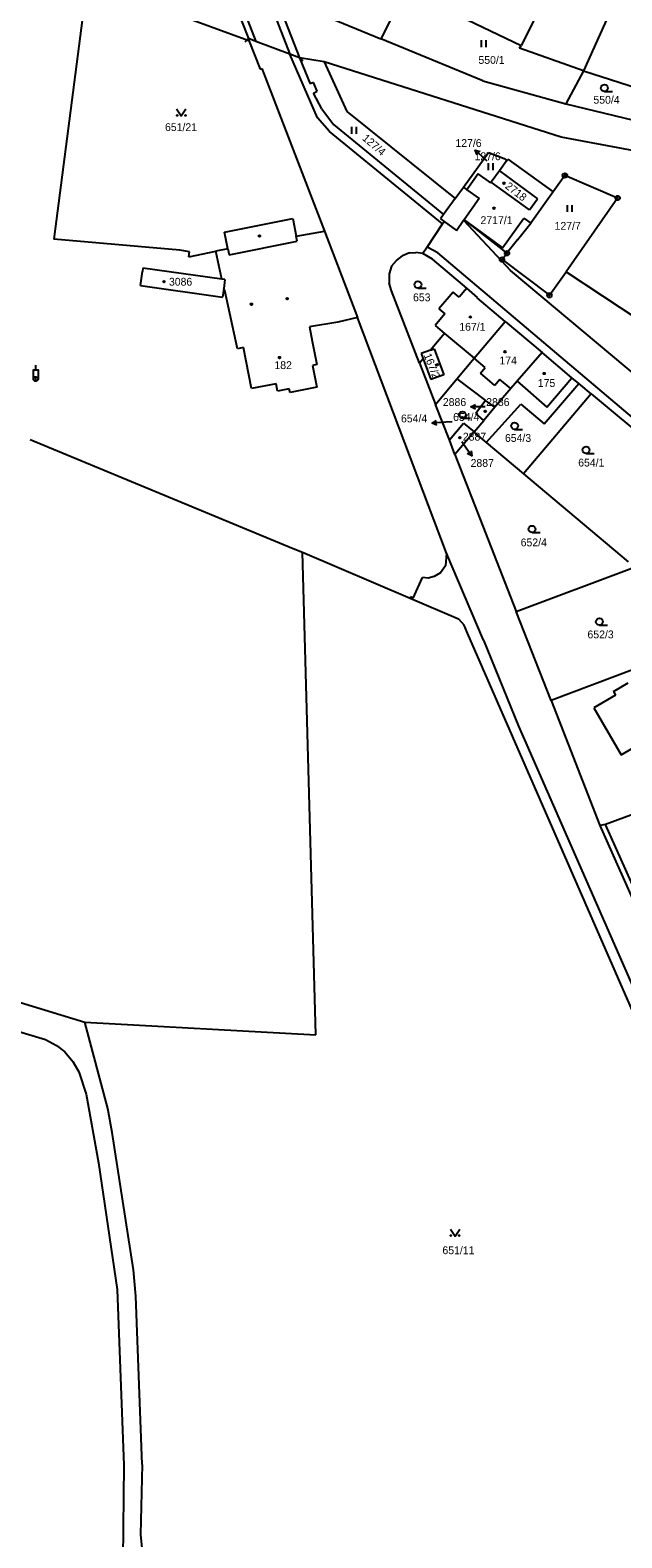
# Model space of a CAD drawing. Extents: x -735249 to -729401, y -1124843 to -1121828.
# Drawn here: x -734620.3 to -734491.8, y -1123427 to -1123099.8 of the extents above; entities that cross this region are included whole.
import ezdxf

# ---------------------------------------------------------------- set-up
doc = ezdxf.new("R2010")
doc.units = 0
for name, color, linetype in [('Vrstva 1', 7, 'Continuous'), ('Vrstva 16', 7, 'Continuous'), ('Vrstva 18', 7, 'Continuous'), ('Vrstva 19', 7, 'Continuous'), ('Vrstva 25', 7, 'Continuous'), ('Vrstva 4', 7, 'Continuous')]:
    doc.layers.add(name, color=color, linetype=linetype)

msp = doc.modelspace()

# ---------------------------------------------------------------- linework, layer by layer
at = {"layer": 'Vrstva 1'}
for points in [[(-734501.08, -1123077.95), (-734513.72, -1123103.12)], [(-734488.65, -1123083.07), (-734500.17, -1123108.63)], [(-734607.94, -1123089.26), (-734615.15, -1123145.2)], [(-734597.77, -1123092.9), (-734572.79, -1123102.09)], [(-734538.78, -1123091.09), (-734544.16, -1123101.7)], [(-734538.78, -1123091.09), (-734513.72, -1123103.12)], [(-734556.34, -1123096.69), (-734544.16, -1123101.7)], [(-734571.27, -1123102.25), (-734572.91, -1123101.63)], [(-734572.79, -1123102.09), (-734572.91, -1123101.63)], [(-734572.79, -1123102.09), (-734570.33, -1123108.26)], [(-734563.88, -1123105.04), (-734571.27, -1123102.25)], [(-734521.98, -1123110.83), (-734544.16, -1123101.7)], [(-734514.03, -1123103.74), (-734513.72, -1123103.12)], [(-734561.78, -1123105.83), (-734563.88, -1123105.04)], [(-734561.78, -1123105.83), (-734559.47, -1123111.48)], [(-734556.43, -1123106.66), (-734561.78, -1123105.83)], [(-734556.43, -1123106.66), (-734551.51, -1123117.45)], [(-734505.01, -1123123.05), (-734556.43, -1123106.66)], [(-734500.17, -1123108.63), (-734514.03, -1123103.74)], [(-734570.33, -1123108.26), (-734570, -1123108.13)], [(-734570, -1123108.13), (-734556.41, -1123143.42)], [(-734500.17, -1123108.63), (-734504.01, -1123115.82)], [(-734500.17, -1123108.63), (-734486.39, -1123113.07)], [(-734558.79, -1123111.18), (-734559.47, -1123111.48)], [(-734557.97, -1123113.06), (-734558.79, -1123111.18)], [(-734558.79, -1123113.51), (-734557.97, -1123113.06)], [(-734521.98, -1123110.83), (-734504.01, -1123115.82)], [(-734556.93, -1123116.87), (-734558.79, -1123113.51)], [(-734504.01, -1123115.82), (-734489.33, -1123119.37)], [(-734556.93, -1123116.87), (-734554.43, -1123120.29)], [(-734551.51, -1123117.45), (-734528, -1123136.36)], [(-734554.43, -1123120.29), (-734530.53, -1123139.85)], [(-734489.13, -1123126), (-734505.01, -1123123.05)], [(-734526.24, -1123133.93), (-734520.78, -1123126.41)], [(-734520.78, -1123126.41), (-734517.34, -1123127.67)], [(-734516.79, -1123128.1), (-734518.42, -1123130.38)], [(-734517.34, -1123127.67), (-734516.79, -1123128.1)], [(-734516.79, -1123128.1), (-734516.57, -1123127.81)], [(-734516.57, -1123127.81), (-734506.73, -1123134.9)], [(-734522.99, -1123130.99), (-734525.49, -1123134.47)], [(-734520.26, -1123132.95), (-734522.99, -1123130.99)], [(-734520.22, -1123132.8), (-734520.26, -1123132.95)], [(-734518.42, -1123130.38), (-734520.22, -1123132.8)], [(-734511.9, -1123138.85), (-734520.22, -1123132.8)], [(-734518.42, -1123130.38), (-734510.11, -1123136.4)], [(-734504.19, -1123131.37), (-734506.73, -1123134.9)], [(-734492.74, -1123136.25), (-734504.19, -1123131.37)], [(-734528, -1123136.36), (-734530.53, -1123139.85)], [(-734528, -1123136.36), (-734526.24, -1123133.93)], [(-734526.24, -1123133.93), (-734525.49, -1123134.47)], [(-734506.73, -1123134.9), (-734511.62, -1123141.68)], [(-734492.74, -1123136.25), (-734503.95, -1123152.26)], [(-734511.9, -1123138.85), (-734510.11, -1123136.4)], [(-734578.08, -1123143.63), (-734563.28, -1123140.7)], [(-734563.28, -1123140.7), (-734562.52, -1123144.53)], [(-734534.1, -1123146.92), (-734530.74, -1123141.85)], [(-734530.53, -1123139.85), (-734531.2, -1123140.77)], [(-734531.2, -1123140.77), (-734530.38, -1123141.35)], [(-734530.74, -1123141.85), (-734530.38, -1123141.35)], [(-734530.38, -1123141.35), (-734527.74, -1123143.27)], [(-734527.74, -1123143.27), (-734526.17, -1123141.07)], [(-734526.17, -1123141.07), (-734526.09, -1123140.97)], [(-734526.17, -1123141.07), (-734516.02, -1123152.01)], [(-734526.09, -1123140.97), (-734516.76, -1123148.24)], [(-734514.48, -1123145.3), (-734511.62, -1123141.68)], [(-734587.78, -1123147.56), (-734615.15, -1123145.2)], [(-734577.35, -1123147.29), (-734578.08, -1123143.63)], [(-734562.52, -1123144.53), (-734556.41, -1123143.42)], [(-734556.41, -1123143.42), (-734549.19, -1123162.19)], [(-734514.48, -1123145.3), (-734516.76, -1123148.24)], [(-734585.71, -1123147.94), (-734587.78, -1123147.56)], [(-734585.83, -1123149.04), (-734579.99, -1123147.78)], [(-734585.83, -1123149.04), (-734585.71, -1123147.94)], [(-734577.35, -1123147.29), (-734579.99, -1123147.78)], [(-734578.68, -1123153.87), (-734579.99, -1123147.78)], [(-734540.78, -1123149.79), (-734539.45, -1123148.83)], [(-734537.92, -1123148.15), (-734539.45, -1123148.83)], [(-734537.92, -1123148.15), (-734536.54, -1123148.09)], [(-734535.02, -1123148.31), (-734536.54, -1123148.09)], [(-734534.1, -1123146.92), (-734535.02, -1123148.31)], [(-734532.95, -1123149.52), (-734535.02, -1123148.31)], [(-734517.84, -1123149.62), (-734516.76, -1123148.24)], [(-734596.35, -1123155.26), (-734595.92, -1123152.21)], [(-734595.82, -1123151.48), (-734595.92, -1123152.21)], [(-734578.68, -1123153.87), (-734595.82, -1123151.48)], [(-734541.81, -1123151.04), (-734542.33, -1123152.71)], [(-734542.33, -1123152.71), (-734542.32, -1123154.75)], [(-734541.81, -1123151.04), (-734540.78, -1123149.79)], [(-734525.51, -1123155.8), (-734532.95, -1123149.52)], [(-734517.84, -1123149.62), (-734507.53, -1123157.37)], [(-734481.34, -1123181.03), (-734516.02, -1123152.01)], [(-734507.53, -1123157.37), (-734503.95, -1123152.26)], [(-734503.95, -1123152.26), (-734472.39, -1123173.12)], [(-734596.35, -1123155.26), (-734578.51, -1123157.76)], [(-734577.99, -1123153.97), (-734578.68, -1123153.87)], [(-734578.25, -1123155.88), (-734578.51, -1123157.76)], [(-734577.99, -1123153.97), (-734578.25, -1123155.88)], [(-734578, -1123156.3), (-734578.25, -1123155.88)], [(-734541.85, -1123156.42), (-734542.32, -1123154.75)], [(-734525.51, -1123155.8), (-734527.15, -1123157.74)], [(-734523.16, -1123157.81), (-734525.51, -1123155.8)], [(-734575.27, -1123168.98), (-734578, -1123156.3)], [(-734535.77, -1123172.1), (-734541.85, -1123156.42)], [(-734528.43, -1123156.66), (-734531.53, -1123160.33)], [(-734527.15, -1123157.74), (-734528.43, -1123156.66)], [(-734523.26, -1123157.93), (-734523.16, -1123157.81)], [(-734517.14, -1123163.07), (-734523.26, -1123157.93)], [(-734549.19, -1123162.19), (-734553.48, -1123163.17)], [(-734529.87, -1123213.37), (-734549.19, -1123162.19)], [(-734530.25, -1123161.41), (-734532.36, -1123163.91)], [(-734531.53, -1123160.33), (-734530.25, -1123161.41)], [(-734553.48, -1123163.17), (-734559.63, -1123164.23)], [(-734559.63, -1123164.23), (-734559.03, -1123167.3)], [(-734530.3, -1123165.64), (-734533.4, -1123169.3)], [(-734532.36, -1123163.91), (-734530.3, -1123165.64)], [(-734523.86, -1123171.03), (-734517.14, -1123163.07)], [(-734517.14, -1123163.07), (-734509.16, -1123169.76)], [(-734573.95, -1123168.72), (-734575.27, -1123168.98)], [(-734572.2, -1123177.63), (-734573.95, -1123168.72)], [(-734559.03, -1123167.3), (-734558.04, -1123172.37)], [(-734533.4, -1123169.3), (-734532.58, -1123169)], [(-734532.58, -1123169), (-734530.47, -1123174.63)], [(-734558.04, -1123172.37), (-734559.01, -1123172.62)], [(-734534.95, -1123171.13), (-734535.77, -1123172.1)], [(-734535.77, -1123172.1), (-734532.3, -1123181.04)], [(-734533.4, -1123169.3), (-734535.36, -1123170.03)], [(-734535.36, -1123170.03), (-734534.95, -1123171.13)], [(-734534.95, -1123171.13), (-734533.28, -1123175.65)], [(-734527.66, -1123175.53), (-734523.86, -1123171.03)], [(-734509.16, -1123169.76), (-734514.58, -1123176.03)], [(-734502.66, -1123175.25), (-734509.16, -1123169.76)], [(-734559.01, -1123172.62), (-734558.07, -1123177.3)], [(-734530.47, -1123174.63), (-734533.28, -1123175.65)], [(-734532.3, -1123181.04), (-734527.66, -1123175.53)], [(-734527.66, -1123175.53), (-734521.41, -1123180.21)], [(-734501.13, -1123176.53), (-734502.66, -1123175.25)], [(-734566.88, -1123176.57), (-734572.2, -1123177.63)], [(-734566.56, -1123178.17), (-734566.88, -1123176.57)], [(-734564.06, -1123177.7), (-734566.56, -1123178.17)], [(-734563.86, -1123178.49), (-734564.06, -1123177.7)], [(-734558.07, -1123177.3), (-734563.86, -1123178.49)], [(-734515.94, -1123177.6), (-734519.38, -1123181.67)], [(-734514.58, -1123176.03), (-734515.94, -1123177.6)], [(-734498.5, -1123178.75), (-734513.2, -1123196.08)], [(-734508.69, -1123185.3), (-734501.13, -1123176.53)], [(-734498.5, -1123178.75), (-734501.13, -1123176.53)], [(-734498.5, -1123178.75), (-734484.68, -1123190.29)], [(-734529.26, -1123188.75), (-734532.3, -1123181.04)], [(-734521.41, -1123180.21), (-734523.54, -1123183.05)], [(-734519.38, -1123181.67), (-734521.8, -1123184.53)], [(-734519.38, -1123181.67), (-734521.41, -1123180.21)], [(-734521.29, -1123189.33), (-734513.76, -1123181.02)], [(-734513.76, -1123181.02), (-734508.69, -1123185.3)], [(-734529.26, -1123188.75), (-734526.22, -1123185.12)], [(-734526.22, -1123185.12), (-734523.92, -1123187.03)], [(-734523.92, -1123187.03), (-734521.8, -1123184.53)], [(-734521.8, -1123184.53), (-734523.54, -1123183.05)], [(-734523.97, -1123187.09), (-734528.12, -1123191.91)], [(-734523.92, -1123187.03), (-734523.97, -1123187.09)], [(-734523.97, -1123187.09), (-734521.29, -1123189.33)], [(-734528.12, -1123191.91), (-734529.26, -1123188.75)], [(-734528.12, -1123191.91), (-734514.75, -1123226.02)], [(-734521.29, -1123189.33), (-734513.2, -1123196.08)], [(-734513.2, -1123196.08), (-734490.49, -1123215.19)], [(-734558.28, -1123317.86), (-734561.13, -1123213.15)], [(-734561.13, -1123213.15), (-734537.81, -1123223.09)], [(-734529.87, -1123213.37), (-734530.08, -1123216.12)], [(-734521.89, -1123232.23), (-734529.87, -1123213.37)], [(-734531.17, -1123217.57), (-734532.54, -1123218.43)], [(-734530.08, -1123216.12), (-734531.17, -1123217.57)], [(-734514.75, -1123226.02), (-734489.08, -1123216.38)], [(-734537.13, -1123223.08), (-734535.11, -1123218.64)], [(-734533.91, -1123218.74), (-734535.11, -1123218.64)], [(-734532.54, -1123218.43), (-734533.91, -1123218.74)], [(-734537.69, -1123222.84), (-734537.81, -1123223.09)], [(-734537.13, -1123223.08), (-734537.69, -1123222.84)], [(-734507.19, -1123245.31), (-734514.75, -1123226.02)], [(-734521.89, -1123232.23), (-734514.27, -1123250.91)], [(-734470.68, -1123231.58), (-734507.19, -1123245.31)], [(-734493.17, -1123244.15), (-734497.94, -1123246.92)], [(-734493.65, -1123243.33), (-734490.42, -1123241.45)], [(-734493.65, -1123243.33), (-734493.17, -1123244.15)], [(-734507.19, -1123245.31), (-734496.58, -1123272.47)], [(-734497.94, -1123246.92), (-734491.95, -1123257.1)], [(-734514.27, -1123250.91), (-734481.83, -1123324.72)], [(-734491.95, -1123257.1), (-734483.68, -1123252.25)], [(-734472.8, -1123263.91), (-734495.35, -1123272.19)], [(-734495.35, -1123272.19), (-734496.58, -1123272.47)], [(-734496.58, -1123272.47), (-734469.78, -1123332.79)], [(-734485.19, -1123294.98), (-734495.35, -1123272.19)], [(-734681.9, -1123292.73), (-734608.41, -1123315.1)], [(-734674.36, -1123301.7), (-734616.95, -1123318.9)], [(-734608.41, -1123315.1), (-734558.28, -1123317.86)], [(-734603.44, -1123333.86), (-734608.41, -1123315.1)], [(-734616.95, -1123318.9), (-734614.59, -1123320.16)], [(-734614.59, -1123320.16), (-734612.77, -1123321.54)], [(-734612.77, -1123321.54), (-734610.99, -1123323.66)], [(-734610.99, -1123323.66), (-734609.69, -1123325.91)], [(-734609.69, -1123325.91), (-734608.11, -1123330.78)], [(-734608.11, -1123330.78), (-734605.42, -1123345.68)], [(-734602.45, -1123339.09), (-734603.44, -1123333.86)], [(-734597.85, -1123368.86), (-734602.45, -1123339.09)], [(-734605.42, -1123345.68), (-734601.4, -1123373.15)], [(-734597.31, -1123374.62), (-734597.85, -1123368.86)], [(-734601.4, -1123373.15), (-734599.91, -1123411.26)], [(-734595.93, -1123411.12), (-734597.31, -1123374.62)], [(-734595.93, -1123411.12), (-734596.35, -1123426.33)], [(-734599.91, -1123411.26), (-734600.13, -1123431.68)], [(-734596.35, -1123426.33), (-734595.85, -1123431.46)]]:
    msp.add_lwpolyline(points, dxfattribs=at)
at = {"layer": 'Vrstva 16'}
for points in [[(-734521.04, -1123128.24), (-734521.45, -1123127.87)], [(-734521.47, -1123181.59), (-734521.58, -1123181.59)], [(-734528.65, -1123184.83), (-734530.05, -1123184.93)], [(-734526.55, -1123189.1), (-734526.1, -1123189.75)]]:
    msp.add_lwpolyline(points, dxfattribs=at)
at = {"layer": 'Vrstva 25'}
for points in [[(-734573.612, -1123102.327), (-734572.91, -1123101.63)], [(-734522.317, -1123103.505), (-734522.317, -1123102.005)], [(-734521.283, -1123103.505), (-734521.283, -1123102.005)], [(-734561.016, -1123106.458), (-734561.78, -1123105.83)], [(-734495.61, -1123113.13), (-734493.86, -1123113.13)], [(-734588.48, -1123116.92), (-734587.48, -1123118.42), (-734586.48, -1123116.92)], [(-734550.477, -1123122.325), (-734550.477, -1123120.825)], [(-734549.443, -1123122.325), (-734549.443, -1123120.825)], [(-734521.45, -1123127.87), (-734523.679, -1123125.863)], [(-734523.27, -1123126.904), (-734523.679, -1123125.863), (-734522.601, -1123126.161)], [(-734520.807, -1123130.185), (-734520.807, -1123128.685)], [(-734519.773, -1123130.185), (-734519.773, -1123128.685)], [(-734503.637, -1123139.285), (-734503.637, -1123137.785)], [(-734502.603, -1123139.285), (-734502.603, -1123137.785)], [(-734536.09, -1123155.8), (-734534.34, -1123155.8)], [(-734619.58, -1123175.53), (-734619.58, -1123173.53), (-734618.58, -1123173.53), (-734618.58, -1123175.53)], [(-734619.08, -1123173.53), (-734619.08, -1123172.53)], [(-734523.58, -1123182.089), (-734524.58, -1123181.59), (-734523.58, -1123181.09)], [(-734521.58, -1123181.59), (-734524.58, -1123181.59)], [(-734532.009, -1123185.571), (-734533.042, -1123185.144), (-734532.08, -1123184.575)], [(-734530.05, -1123184.93), (-734533.042, -1123185.144)], [(-734526.43, -1123184.07), (-734524.68, -1123184.07)], [(-734515.11, -1123186.46), (-734513.36, -1123186.46)], [(-734526.1, -1123189.75), (-734524.393, -1123192.216)], [(-734524.551, -1123191.109), (-734524.393, -1123192.216), (-734525.373, -1123191.678)], [(-734499.59, -1123191.67), (-734497.84, -1123191.67)], [(-734511.32, -1123208.87), (-734509.57, -1123208.87)], [(-734496.69, -1123228.97), (-734494.94, -1123228.97)], [(-734529.03, -1123360.04), (-734528.03, -1123361.54), (-734527.03, -1123360.04)]]:
    msp.add_lwpolyline(points, dxfattribs=at)
for centre, radius in [((-734495.61, -1123112.38), 0.75), ((-734588.38, -1123118.32), 0.1), ((-734586.58, -1123118.32), 0.1), ((-734517.43, -1123133.04), 0.175), ((-734504.19, -1123131.37), 0.5), ((-734504.19, -1123131.37), 0.032), ((-734492.74, -1123136.25), 0.5), ((-734492.74, -1123136.25), 0.032), ((-734519.58, -1123138.47), 0.175), ((-734570.5, -1123144.5), 0.175), ((-734517.84, -1123149.62), 0.5), ((-734516.76, -1123148.24), 0.5), ((-734516.76, -1123148.24), 0.032), ((-734517.84, -1123149.62), 0.032), ((-734591.22, -1123154.42), 0.175), ((-734536.09, -1123155.05), 0.75), ((-734572.24, -1123159.3), 0.175), ((-734564.49, -1123158.08), 0.175), ((-734507.53, -1123157.37), 0.5), ((-734507.53, -1123157.37), 0.032), ((-734524.71, -1123162.07), 0.175), ((-734566.15, -1123170.88), 0.175), ((-734531.87, -1123172.41), 0.175), ((-734517.21, -1123169.63), 0.175), ((-734619.08, -1123175.53), 0.5), ((-734619.08, -1123175.53), 0.05), ((-734508.69, -1123174.34), 0.175), ((-734526.43, -1123183.32), 0.75), ((-734521.49, -1123182.54), 0.175), ((-734515.11, -1123185.71), 0.75), ((-734527, -1123188.27), 0.175), ((-734499.59, -1123190.92), 0.75), ((-734511.32, -1123208.12), 0.75), ((-734496.69, -1123228.22), 0.75), ((-734528.93, -1123361.44), 0.1), ((-734527.13, -1123361.44), 0.1)]:
    msp.add_circle(centre, radius, dxfattribs=at)
at = {"layer": 'Vrstva 4'}
for points in [[(-734580.18, -1123083.09), (-734572.91, -1123101.63)], [(-734578.48, -1123083.73), (-734571.27, -1123102.25)], [(-734571.1, -1123086.48), (-734563.88, -1123105.04)], [(-734569.06, -1123087.24), (-734561.78, -1123105.83)], [(-734557.91, -1123118.87), (-734563.88, -1123105.04)], [(-734555.33, -1123121.78), (-734557.91, -1123118.87)], [(-734530.74, -1123141.85), (-734555.33, -1123121.78)], [(-734525.49, -1123134.47), (-734522.81, -1123136.39)], [(-734522.81, -1123136.39), (-734526.09, -1123140.97)], [(-734526.09, -1123140.97), (-734517.73, -1123147.1)], [(-734517.73, -1123147.1), (-734513.1, -1123140.61)], [(-734513.1, -1123140.61), (-734511.62, -1123141.68)], [(-734577.1, -1123148.55), (-734562.3, -1123145.63)], [(-734562.3, -1123145.63), (-734562.52, -1123144.53)], [(-734577.35, -1123147.29), (-734577.1, -1123148.55)], [(-734531.79, -1123148.14), (-734534.1, -1123146.92)], [(-734454.81, -1123213.28), (-734531.79, -1123148.14)], [(-734530.3, -1123165.64), (-734523.86, -1123171.03)], [(-734521.48, -1123173.02), (-734523.86, -1123171.03)], [(-734522.53, -1123174.28), (-734521.48, -1123173.02)], [(-734519.42, -1123176.93), (-734522.53, -1123174.28)], [(-734508.13, -1123181.64), (-734502.66, -1123175.25)], [(-734518.29, -1123175.66), (-734519.42, -1123176.93)], [(-734515.94, -1123177.6), (-734518.29, -1123175.66)], [(-734514.58, -1123176.03), (-734508.13, -1123181.64)], [(-734620.28, -1123188.66), (-734563.17, -1123212.34)], [(-734563.17, -1123212.34), (-734561.13, -1123213.15)], [(-734537.81, -1123223.09), (-734527.31, -1123227.61)], [(-734527.31, -1123227.61), (-734526.09, -1123228.98)], [(-734525.34, -1123230.69), (-734526.09, -1123228.98)], [(-734451.95, -1123398.63), (-734525.34, -1123230.69)]]:
    msp.add_lwpolyline(points, dxfattribs=at)

# ---------------------------------------------------------------- texts
at = {"layer": 'Vrstva 16'}
for s, p in [('127/6', (-734527.958, -1123125.17)), ('2886', (-734530.686, -1123181.39)), ('654/4', (-734539.776, -1123184.95)), ('2887', (-734524.66, -1123194.61))]:
    msp.add_text(s, height=1.7, dxfattribs=at).set_placement(p)
at = {"layer": 'Vrstva 18'}
for s, p in [('550/1', (-734522.96, -1123107.13)), ('550/4', (-734498, -1123115.78)), ('651/21', (-734591.01, -1123121.72)), ('127/6', (-734523.808, -1123128.04)), ('127/7', (-734506.43, -1123143.15)), ('653', (-734537.16, -1123158.66)), ('654/4', (-734528.45, -1123184.63)), ('654/3', (-734517.2, -1123189.18)), ('654/1', (-734501.3, -1123194.53)), ('652/4', (-734513.79, -1123211.85)), ('652/3', (-734499.29, -1123231.82)), ('651/11', (-734530.78, -1123365.48))]:
    msp.add_text(s, height=1.7, dxfattribs=at).set_placement(p)
msp.add_text('127/4', height=1.7, rotation=319.30254, dxfattribs=at).set_placement((-734548.328, -1123123.499))
at = {"layer": 'Vrstva 19'}
for s, rotation, p in [('2718', 322.20256, (-734517.31, -1123133.975)), ('167/2', 291.50232, (-734534.881, -1123170.342))]:
    msp.add_text(s, height=1.7, rotation=rotation, dxfattribs=at).set_placement(p)
for s, p in [('2717/1', (-734522.51, -1123141.91)), ('3086', (-734590.15, -1123155.27)), ('167/1', (-734527.12, -1123165.05)), ('182', (-734567.25, -1123173.38)), ('174', (-734518.4, -1123172.36)), ('175', (-734510.07, -1123177.26)), ('2886', (-734521.27, -1123181.39)), ('2887', (-734526.35, -1123188.9))]:
    msp.add_text(s, height=1.7, dxfattribs=at).set_placement(p)

doc.saveas('drawing.dxf')
